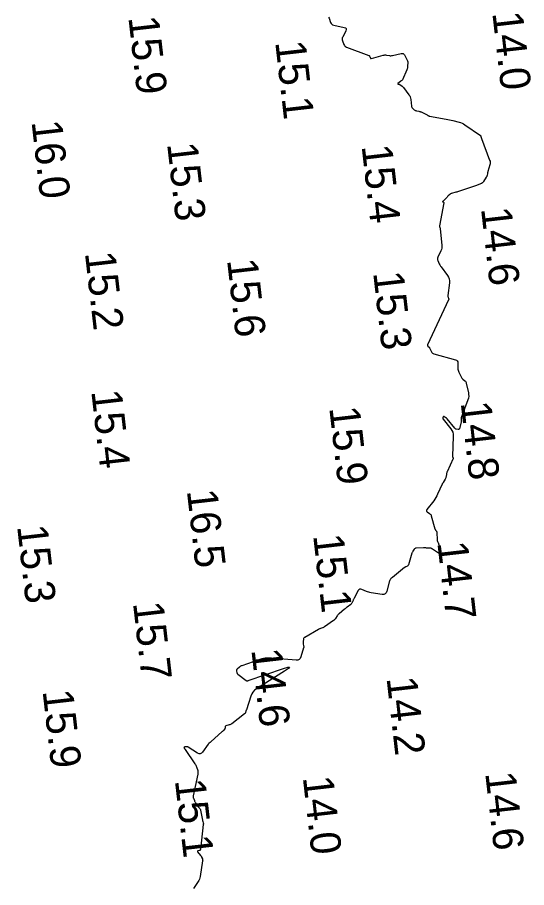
# Model space of a CAD drawing. Extents: x 1023796 to 1112670, y 656573 to 837340.
# Drawn here: x 1110019.5 to 1110103.2, y 680804.6 to 680947.7 of the extents above; entities that cross this region are included whole.
import ezdxf

# ---------------------------------------------------------------- set-up
doc = ezdxf.new("R2010")
doc.units = 0
doc.layers.add('V-CHAN-CONT-15FT', color=7, linetype='Continuous')
doc.layers.add('V-TOPO-SOUN', color=7, linetype='Continuous')

msp = doc.modelspace()

# ---------------------------------------------------------------- linework, layer by layer
at = {"layer": 'V-CHAN-CONT-15FT'}
msp.add_lwpolyline([(1110070.66, 680947.72), (1110070.73, 680947.55), (1110070.99, 680946.86), (1110071.07, 680946.7), (1110071.18, 680946.58), (1110071.32, 680946.49), (1110071.49, 680946.43), (1110073.22, 680946.04), (1110073.42, 680945.96), (1110073.53, 680945.85), (1110073.55, 680945.69), (1110073.49, 680945.49), (1110072.97, 680944.45), (1110072.91, 680944.3), (1110072.89, 680944.15), (1110072.9, 680944), (1110072.94, 680943.85), (1110073.18, 680943.24), (1110073.25, 680943.09), (1110073.35, 680942.98), (1110073.46, 680942.88), (1110073.61, 680942.81), (1110077.26, 680941.43), (1110077.32, 680941.4), (1110077.36, 680941.36), (1110077.4, 680941.31), (1110077.43, 680941.25), (1110077.53, 680941), (1110077.56, 680940.94), (1110077.6, 680940.91), (1110077.65, 680940.9), (1110077.71, 680940.91), (1110079.64, 680941.47), (1110079.77, 680941.5), (1110079.89, 680941.52), (1110080.02, 680941.52), (1110080.15, 680941.5), (1110080.65, 680941.41), (1110080.78, 680941.39), (1110080.91, 680941.39), (1110081.03, 680941.4), (1110081.16, 680941.42), (1110082.61, 680941.76), (1110082.78, 680941.77), (1110082.93, 680941.74), (1110083.05, 680941.65), (1110083.14, 680941.51), (1110083.62, 680940.52), (1110083.63, 680940.5), (1110083.64, 680940.47), (1110083.67, 680940.41), (1110083.67, 680940.4), (1110083.68, 680940.38), (1110083.68, 680940.37), (1110083.68, 680940.35), (1110083.65, 680939.59), (1110083.64, 680939.46), (1110083.62, 680939.33), (1110083.59, 680939.21), (1110083.54, 680939.09), (1110082.8, 680937.41), (1110082.78, 680937.38), (1110082.76, 680937.36), (1110082.74, 680937.34), (1110082.71, 680937.32), (1110082.59, 680937.25), (1110082.56, 680937.23), (1110082.54, 680937.21), (1110082.51, 680937.19), (1110082.48, 680937.16), (1110082.06, 680936.79), (1110082.04, 680936.76), (1110082.04, 680936.74), (1110082.05, 680936.73), (1110082.08, 680936.72), (1110082.23, 680936.69), (1110082.27, 680936.68), (1110082.3, 680936.66), (1110082.34, 680936.65), (1110082.37, 680936.63), (1110082.74, 680936.4), (1110082.8, 680936.35), (1110082.87, 680936.3), (1110082.93, 680936.24), (1110082.98, 680936.18), (1110083.87, 680934.96), (1110083.99, 680934.79), (1110084.08, 680934.6), (1110084.14, 680934.4), (1110084.17, 680934.19), (1110084.27, 680933.11), (1110084.29, 680933.01), (1110084.32, 680932.93), (1110084.37, 680932.85), (1110084.44, 680932.77), (1110084.74, 680932.5), (1110084.82, 680932.44), (1110084.91, 680932.39), (1110085, 680932.35), (1110085.09, 680932.33), (1110085.5, 680932.25), (1110085.6, 680932.23), (1110085.69, 680932.2), (1110085.79, 680932.17), (1110085.88, 680932.13), (1110086.87, 680931.65), (1110086.9, 680931.63), (1110086.93, 680931.62), (1110086.96, 680931.6), (1110086.99, 680931.58), (1110087.11, 680931.51), (1110087.14, 680931.5), (1110087.17, 680931.48), (1110087.21, 680931.47), (1110087.24, 680931.46), (1110090.01, 680930.96), (1110090.27, 680930.91), (1110090.54, 680930.86), (1110090.8, 680930.8), (1110091.06, 680930.73), (1110092.11, 680930.47), (1110092.36, 680930.39), (1110092.61, 680930.29), (1110092.84, 680930.17), (1110093.07, 680930.03), (1110095.61, 680928.25), (1110095.64, 680928.23), (1110095.67, 680928.19), (1110095.69, 680928.15), (1110095.71, 680928.11), (1110095.75, 680927.94), (1110095.77, 680927.89), (1110095.78, 680927.85), (1110095.79, 680927.8), (1110095.81, 680927.76), (1110097.14, 680924.23), (1110097.2, 680924.03), (1110097.23, 680923.83), (1110097.22, 680923.62), (1110097.17, 680923.42), (1110096.86, 680922.34), (1110096.83, 680922.26), (1110096.81, 680922.18), (1110096.79, 680922.1), (1110096.78, 680922.02), (1110096.71, 680921.69), (1110096.69, 680921.61), (1110096.66, 680921.53), (1110096.63, 680921.46), (1110096.59, 680921.39), (1110096.14, 680920.71), (1110096.05, 680920.58), (1110095.94, 680920.47), (1110095.81, 680920.38), (1110095.66, 680920.31), (1110094.99, 680920.04), (1110094.82, 680919.98), (1110094.66, 680919.92), (1110094.49, 680919.86), (1110094.33, 680919.8), (1110092.17, 680919.1), (1110092.02, 680919.05), (1110091.88, 680919.01), (1110091.73, 680918.97), (1110091.59, 680918.93), (1110090.87, 680918.75), (1110090.79, 680918.72), (1110090.71, 680918.69), (1110090.64, 680918.64), (1110090.58, 680918.58), (1110090.33, 680918.33), (1110090.26, 680918.27), (1110090.2, 680918.21), (1110090.14, 680918.14), (1110090.08, 680918.08), (1110089.43, 680917.42), (1110089.41, 680917.4), (1110089.41, 680917.38), (1110089.42, 680917.36), (1110089.44, 680917.34), (1110089.55, 680917.28), (1110089.58, 680917.26), (1110089.59, 680917.24), (1110089.6, 680917.21), (1110089.6, 680917.18), (1110088.88, 680913.43), (1110088.88, 680913.39), (1110088.88, 680913.35), (1110088.89, 680913.31), (1110088.9, 680913.27), (1110088.97, 680913.11), (1110088.99, 680913.07), (1110089, 680913.03), (1110089.01, 680912.99), (1110089.01, 680912.95), (1110089.28, 680910.2), (1110089.29, 680909.96), (1110089.26, 680909.73), (1110089.2, 680909.5), (1110089.11, 680909.28), (1110088.6, 680908.23), (1110088.55, 680908.09), (1110088.54, 680907.96), (1110088.55, 680907.82), (1110088.6, 680907.69), (1110088.86, 680907.15), (1110088.93, 680907.01), (1110089, 680906.88), (1110089.08, 680906.76), (1110089.17, 680906.64), (1110090.22, 680905.26), (1110090.4, 680904.98), (1110090.51, 680904.69), (1110090.56, 680904.38), (1110090.55, 680904.05), (1110090.27, 680901.93), (1110090.26, 680901.87), (1110090.27, 680901.8), (1110090.28, 680901.74), (1110090.3, 680901.69), (1110090.4, 680901.45), (1110090.42, 680901.39), (1110090.42, 680901.34), (1110090.42, 680901.28), (1110090.4, 680901.22), (1110086.93, 680893.86), (1110086.92, 680893.84), (1110086.91, 680893.81), (1110086.91, 680893.79), (1110086.92, 680893.77), (1110086.94, 680893.68), (1110086.95, 680893.66), (1110086.96, 680893.64), (1110086.97, 680893.62), (1110086.99, 680893.61), (1110087.17, 680893.47), (1110087.2, 680893.45), (1110087.23, 680893.41), (1110087.25, 680893.38), (1110087.27, 680893.34), (1110087.58, 680892.66), (1110087.64, 680892.55), (1110087.73, 680892.46), (1110087.83, 680892.39), (1110087.96, 680892.34), (1110091.53, 680891.36), (1110091.69, 680891.29), (1110091.81, 680891.18), (1110091.89, 680891.04), (1110091.91, 680890.86), (1110091.92, 680890.04), (1110091.93, 680889.86), (1110091.96, 680889.69), (1110092.01, 680889.51), (1110092.08, 680889.35), (1110092.44, 680888.56), (1110092.49, 680888.46), (1110092.55, 680888.37), (1110092.63, 680888.29), (1110092.71, 680888.21), (1110093.06, 680887.93), (1110093.15, 680887.85), (1110093.21, 680887.76), (1110093.26, 680887.67), (1110093.29, 680887.56), (1110093.65, 680885.97), (1110093.69, 680885.67), (1110093.7, 680885.38), (1110093.65, 680885.08), (1110093.57, 680884.79), (1110092.47, 680881.82), (1110092.45, 680881.77), (1110092.44, 680881.72), (1110092.43, 680881.67), (1110092.43, 680881.61), (1110092.45, 680881.39), (1110092.45, 680881.34), (1110092.45, 680881.29), (1110092.44, 680881.23), (1110092.43, 680881.18), (1110092.16, 680880.05), (1110092.13, 680879.99), (1110092.09, 680879.95), (1110092.04, 680879.93), (1110091.97, 680879.93), (1110091.66, 680879.98), (1110091.59, 680879.99), (1110091.52, 680880.02), (1110091.46, 680880.07), (1110091.41, 680880.12), (1110090.17, 680881.66), (1110090.12, 680881.71), (1110090.07, 680881.76), (1110090.02, 680881.81), (1110089.96, 680881.85), (1110089.63, 680882.06), (1110089.61, 680882.07), (1110089.6, 680882.07), (1110089.58, 680882.06), (1110089.56, 680882.05), (1110089.5, 680881.99), (1110089.48, 680881.97), (1110089.47, 680881.95), (1110089.47, 680881.93), (1110089.46, 680881.91), (1110089.44, 680881.74), (1110089.44, 680881.71), (1110089.44, 680881.68), (1110089.45, 680881.65), (1110089.47, 680881.62), (1110090.74, 680880.04), (1110090.93, 680879.76), (1110091.07, 680879.46), (1110091.14, 680879.13), (1110091.16, 680878.8), (1110091.04, 680875.49), (1110091.04, 680875.46), (1110091.04, 680875.43), (1110091.05, 680875.41), (1110091.06, 680875.38), (1110091.11, 680875.28), (1110091.12, 680875.25), (1110091.13, 680875.22), (1110091.13, 680875.2), (1110091.12, 680875.17), (1110090.15, 680872.97), (1110090.11, 680872.87), (1110090.08, 680872.77), (1110090.05, 680872.67), (1110090.03, 680872.57), (1110089.97, 680872.16), (1110089.95, 680872.06), (1110089.92, 680871.96), (1110089.88, 680871.86), (1110089.83, 680871.77), (1110089.49, 680871.17), (1110089.48, 680871.15), (1110089.47, 680871.13), (1110089.45, 680871.11), (1110089.43, 680871.09), (1110089.36, 680871.01), (1110089.35, 680871), (1110089.33, 680870.98), (1110089.32, 680870.95), (1110089.31, 680870.93), (1110088.59, 680869.26), (1110088.46, 680868.98), (1110088.31, 680868.71), (1110088.14, 680868.45), (1110087.96, 680868.2), (1110086.8, 680866.73), (1110086.75, 680866.63), (1110086.74, 680866.54), (1110086.77, 680866.46), (1110086.85, 680866.38), (1110087.27, 680866.08), (1110087.37, 680866), (1110087.45, 680865.91), (1110087.51, 680865.81), (1110087.55, 680865.69), (1110088.14, 680863.58), (1110088.16, 680863.52), (1110088.18, 680863.47), (1110088.21, 680863.42), (1110088.24, 680863.36), (1110088.38, 680863.17), (1110088.41, 680863.12), (1110088.43, 680863.06), (1110088.45, 680863.01), (1110088.45, 680862.95), (1110088.51, 680861.75), (1110088.52, 680861.69), (1110088.53, 680861.62), (1110088.55, 680861.56), (1110088.57, 680861.5), (1110088.68, 680861.26), (1110088.71, 680861.2), (1110088.73, 680861.13), (1110088.74, 680861.07), (1110088.76, 680861.01), (1110088.99, 680859.74), (1110089, 680859.57), (1110088.96, 680859.49), (1110088.87, 680859.49), (1110088.72, 680859.56), (1110087.75, 680860.23), (1110087.71, 680860.26), (1110087.67, 680860.29), (1110087.59, 680860.34), (1110087.57, 680860.36), (1110087.55, 680860.36), (1110087.52, 680860.37), (1110087.5, 680860.37), (1110086.78, 680860.42), (1110086.66, 680860.43), (1110086.53, 680860.43), (1110086.4, 680860.44), (1110086.27, 680860.43), (1110085.04, 680860.39), (1110084.95, 680860.37), (1110084.87, 680860.34), (1110084.8, 680860.29), (1110084.75, 680860.23), (1110084.53, 680859.92), (1110084.48, 680859.84), (1110084.43, 680859.76), (1110084.39, 680859.68), (1110084.36, 680859.59), (1110083.77, 680857.65), (1110083.75, 680857.59), (1110083.71, 680857.54), (1110083.66, 680857.5), (1110083.61, 680857.46), (1110083.35, 680857.35), (1110083.29, 680857.32), (1110083.23, 680857.28), (1110083.17, 680857.24), (1110083.11, 680857.2), (1110081.15, 680855.57), (1110081.13, 680855.56), (1110081.11, 680855.54), (1110081.09, 680855.53), (1110081.07, 680855.52), (1110080.98, 680855.47), (1110080.96, 680855.46), (1110080.95, 680855.44), (1110080.93, 680855.42), (1110080.91, 680855.41), (1110080.76, 680855.2), (1110080.74, 680855.16), (1110080.71, 680855.12), (1110080.7, 680855.07), (1110080.68, 680855.03), (1110080.23, 680853.31), (1110080.12, 680853.05), (1110079.96, 680852.88), (1110079.74, 680852.79), (1110079.46, 680852.79), (1110077.66, 680853.05), (1110077.45, 680853.09), (1110077.25, 680853.14), (1110077.06, 680853.2), (1110076.87, 680853.28), (1110076.11, 680853.61), (1110075.93, 680853.66), (1110075.77, 680853.64), (1110075.64, 680853.56), (1110075.53, 680853.41), (1110074.85, 680852.15), (1110074.8, 680852.06), (1110074.76, 680851.98), (1110074.71, 680851.89), (1110074.68, 680851.8), (1110074.52, 680851.44), (1110074.48, 680851.35), (1110074.42, 680851.27), (1110074.36, 680851.2), (1110074.29, 680851.14), (1110073.73, 680850.71), (1110073.61, 680850.62), (1110073.49, 680850.53), (1110073.37, 680850.43), (1110073.26, 680850.34), (1110072.37, 680849.61), (1110072.28, 680849.53), (1110072.19, 680849.45), (1110072.12, 680849.35), (1110072.05, 680849.25), (1110071.79, 680848.83), (1110071.72, 680848.73), (1110071.65, 680848.64), (1110071.56, 680848.56), (1110071.46, 680848.48), (1110069.97, 680847.44), (1110069.89, 680847.39), (1110069.81, 680847.35), (1110069.73, 680847.31), (1110069.65, 680847.28), (1110069.31, 680847.17), (1110069.23, 680847.14), (1110069.15, 680847.11), (1110069.07, 680847.07), (1110068.99, 680847.03), (1110066.72, 680845.73), (1110066.64, 680845.68), (1110066.59, 680845.61), (1110066.55, 680845.53), (1110066.52, 680845.44), (1110066.46, 680845.04), (1110066.46, 680844.95), (1110066.45, 680844.86), (1110066.46, 680844.78), (1110066.48, 680844.69), (1110066.55, 680844.33), (1110066.56, 680844.25), (1110066.57, 680844.16), (1110066.56, 680844.07), (1110066.54, 680843.99), (1110066.08, 680842.5), (1110065.97, 680842.26), (1110065.81, 680842.09), (1110065.6, 680842), (1110065.33, 680841.99), (1110061.24, 680842.31), (1110060.71, 680842.32), (1110060.2, 680842.28), (1110059.69, 680842.19), (1110059.18, 680842.04), (1110056.4, 680841.07), (1110056.29, 680841.02), (1110056.19, 680840.97), (1110056.1, 680840.91), (1110056.01, 680840.85), (1110055.62, 680840.52), (1110055.57, 680840.46), (1110055.53, 680840.4), (1110055.52, 680840.32), (1110055.52, 680840.25), (1110055.58, 680839.92), (1110055.6, 680839.84), (1110055.64, 680839.77), (1110055.68, 680839.71), (1110055.74, 680839.65), (1110057.09, 680838.63), (1110057.12, 680838.62), (1110057.14, 680838.61), (1110057.17, 680838.6), (1110057.2, 680838.6), (1110057.31, 680838.59), (1110057.34, 680838.59), (1110057.37, 680838.6), (1110057.4, 680838.6), (1110057.42, 680838.61), (1110063.21, 680840.61), (1110063.96, 680840.83), (1110064.24, 680840.84), (1110064.06, 680840.62), (1110063.42, 680840.18), (1110058.77, 680837.25), (1110058.46, 680837.02), (1110058.2, 680836.74), (1110058, 680836.43), (1110057.86, 680836.07), (1110057.15, 680833.83), (1110057.15, 680833.81), (1110057.14, 680833.8), (1110057.13, 680833.79), (1110057.12, 680833.78), (1110057.08, 680833.74), (1110057.08, 680833.73), (1110057.07, 680833.71), (1110057.06, 680833.7), (1110057.06, 680833.69), (1110056.97, 680833.34), (1110056.95, 680833.28), (1110056.93, 680833.23), (1110056.89, 680833.18), (1110056.84, 680833.14), (1110054.72, 680831.53), (1110054.63, 680831.47), (1110054.53, 680831.41), (1110054.42, 680831.36), (1110054.32, 680831.33), (1110053.76, 680831.16), (1110053.71, 680831.14), (1110053.68, 680831.11), (1110053.65, 680831.07), (1110053.64, 680831.02), (1110053.62, 680830.8), (1110053.61, 680830.74), (1110053.59, 680830.69), (1110053.57, 680830.65), (1110053.53, 680830.61), (1110053.34, 680830.4), (1110053.29, 680830.35), (1110053.25, 680830.31), (1110053.2, 680830.26), (1110053.15, 680830.22), (1110051.31, 680828.55), (1110051.27, 680828.52), (1110051.23, 680828.48), (1110051.19, 680828.46), (1110051.15, 680828.43), (1110050.99, 680828.32), (1110050.95, 680828.29), (1110050.91, 680828.26), (1110050.88, 680828.22), (1110050.85, 680828.18), (1110049.92, 680826.85), (1110049.75, 680826.67), (1110049.55, 680826.58), (1110049.34, 680826.58), (1110049.11, 680826.69), (1110047.53, 680827.69), (1110047.48, 680827.71), (1110047.42, 680827.73), (1110047.37, 680827.74), (1110047.31, 680827.74), (1110046.98, 680827.71), (1110046.96, 680827.71), (1110046.95, 680827.7), (1110046.94, 680827.69), (1110046.93, 680827.69), (1110046.88, 680827.64), (1110046.87, 680827.63), (1110046.87, 680827.63), (1110046.87, 680827.62), (1110046.87, 680827.61), (1110046.89, 680827.57), (1110046.9, 680827.56), (1110046.9, 680827.55), (1110046.91, 680827.54), (1110046.92, 680827.53), (1110047, 680827.39), (1110047.02, 680827.36), (1110047.03, 680827.34), (1110047.05, 680827.31), (1110047.07, 680827.29), (1110048.67, 680824.95), (1110048.75, 680824.82), (1110048.82, 680824.69), (1110048.88, 680824.55), (1110048.93, 680824.41), (1110049.12, 680823.82), (1110049.16, 680823.67), (1110049.17, 680823.53), (1110049.17, 680823.38), (1110049.15, 680823.23), (1110048.37, 680819.65), (1110048.36, 680819.55), (1110048.36, 680819.45), (1110048.38, 680819.36), (1110048.41, 680819.27), (1110048.58, 680818.9), (1110048.62, 680818.81), (1110048.66, 680818.72), (1110048.71, 680818.63), (1110048.75, 680818.55), (1110048.93, 680818.21), (1110048.98, 680818.12), (1110049.03, 680818.05), (1110049.09, 680817.97), (1110049.16, 680817.9), (1110049.43, 680817.63), (1110049.49, 680817.56), (1110049.54, 680817.48), (1110049.58, 680817.4), (1110049.6, 680817.3), (1110049.91, 680815.66), (1110049.92, 680815.6), (1110049.94, 680815.55), (1110049.95, 680815.49), (1110049.97, 680815.43), (1110050.03, 680815.2), (1110050.05, 680815.14), (1110050.06, 680815.09), (1110050.06, 680815.03), (1110050.05, 680814.97), (1110049.57, 680810.84), (1110049.55, 680810.78), (1110049.52, 680810.73), (1110049.48, 680810.69), (1110049.42, 680810.67), (1110049.16, 680810.61), (1110049.11, 680810.59), (1110049.08, 680810.56), (1110049.09, 680810.52), (1110049.11, 680810.47), (1110049.6, 680809.87), (1110049.65, 680809.8), (1110049.7, 680809.74), (1110049.74, 680809.67), (1110049.77, 680809.59), (1110049.9, 680809.29), (1110049.93, 680809.22), (1110049.94, 680809.14), (1110049.95, 680809.06), (1110049.94, 680808.98), (1110049.52, 680806.4), (1110049.47, 680806.18), (1110049.4, 680805.97), (1110049.3, 680805.76), (1110049.19, 680805.57), (1110048.64, 680804.76), (1110048.54, 680804.59), (1110048.44, 680804.41)], dxfattribs=at)

# ---------------------------------------------------------------- texts
at = {"layer": 'V-TOPO-SOUN'}
for s, p in [('14.0 ', (1110097.57, 680948.43)), ('15.9 ', (1110037.71, 680947.7)), ('15.1 ', (1110061.86, 680943.64)), ('16.0 ', (1110021.78, 680930.55)), ('15.3 ', (1110044.08, 680926.9)), ('15.4 ', (1110076.07, 680926.54)), ('14.6 ', (1110095.71, 680916.26)), ('15.2 ', (1110030.56, 680908.96)), ('15.6 ', (1110053.94, 680907.8)), ('15.3 ', (1110077.97, 680905.71)), ('15.4 ', (1110031.61, 680886.22)), ('14.8 ', (1110092.37, 680884.32)), ('15.9 ', (1110070.75, 680883.5)), ('16.5 ', (1110047.33, 680869.86)), ('15.3 ', (1110019.41, 680864.01)), ('15.1 ', (1110068.1, 680862.5)), ('14.7 ', (1110088.53, 680861.29)), ('15.7 ', (1110038.47, 680851.38)), ('14.6 ', (1110057.94, 680843.69)), ('14.2 ', (1110080.17, 680839.04)), ('15.9 ', (1110023.6, 680836.91)), ('15.1 ', (1110045.36, 680822.22)), ('14.0 ', (1110066.4, 680822.71)), ('14.6 ', (1110096.4, 680823.41))]:
    msp.add_text(s, height=5, rotation=276.5594, dxfattribs=at).set_placement(p)

doc.saveas('drawing.dxf')
